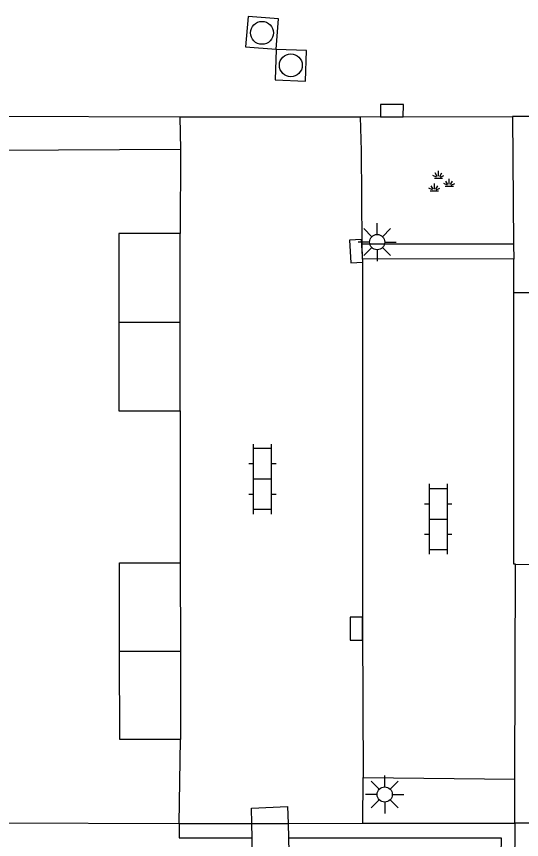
# Model space of a CAD drawing. Extents: x 125000 to 129004, y 397500 to 399008.
# Drawn here: x 127033.3 to 127049.88, y 398240.61 to 398267.6 of the extents above; entities that cross this region are included whole.
import ezdxf

# ---------------------------------------------------------------- set-up
doc = ezdxf.new("R2010")
doc.units = 0
for name, color, linetype in [('gg-afsc-erfafscheiding', 7, 'Continuous'), ('gg-afsc-faunaraster', 7, 'Continuous'), ('gg-afsc-hekwerk', 7, 'Continuous'), ('gg-afsc-muur', 7, 'Continuous'), ('gg-bbg-bijgebouw', 7, 'Continuous'), ('gg-bbg-hoofdgebouw', 7, 'Continuous'), ('gg-bbg-tussenscheiding', 7, 'Continuous'), ('gg-knt-verharding', 7, 'Continuous'), ('gg-knt-verharding nz', 7, 'Continuous'), ('gt-grn-groengrens', 7, 'Continuous'), ('gt-symb-groenvak', 7, 'Continuous'), ('gt-symb-klinker verharding', 7, 'Continuous'), ('gt-symb-kolk', 7, 'Continuous'), ('gt-symb-lichtmast', 7, 'Continuous'), ('gt-symb-rioolschacht', 7, 'Continuous')]:
    doc.layers.add(name, color=color, linetype=linetype)

# ---------------------------------------------------------------- blocks, each defined once
blk = doc.blocks.new('gt0-KOLK')
at = {"layer": 'gt-symb-kolk'}
blk.add_lwpolyline([(0, 0), (0.375, 0), (0.375, 0.4), (-0.375, 0.4), (-0.375, 0), (0, 0)], dxfattribs=at)
blk = doc.blocks.new('gt0-RS')
at = {"layer": 'gt-symb-rioolschacht'}
blk.add_lwpolyline([(-0.5, -0.5), (0.5, -0.5), (0.5, 0.5), (-0.5, 0.5)], close=True, dxfattribs=at)
blk.add_circle((0, 0), 0.375, dxfattribs=at)
blk = doc.blocks.new('gt0-GRVAK')
at = {"layer": 'gt-symb-groenvak'}
for p, q in [((-0.091, 0.211), (-0.156, 0.322)), ((-0.047, 0.214), (-0.047, 0.393)), ((-0.004, 0.211), (0.061, 0.322)), ((-0.11, 0.189), (-0.228, 0.24)), ((-0.182, 0.153), (0.088, 0.153)), ((0.015, 0.189), (0.133, 0.24)), ((0.262, -0.052), (0.197, 0.059)), ((0.305, -0.049), (0.305, 0.13)), ((0.349, -0.052), (0.414, 0.059)), ((-0.245, -0.228), (-0.363, -0.177)), ((-0.318, -0.264), (-0.047, -0.264)), ((-0.226, -0.206), (-0.291, -0.095)), ((-0.183, -0.203), (-0.183, -0.024)), ((-0.139, -0.206), (-0.074, -0.095)), ((-0.12, -0.228), (-0.002, -0.177)), ((0.243, -0.074), (0.125, -0.023)), ((0.17, -0.11), (0.441, -0.11)), ((0.368, -0.074), (0.486, -0.023))]:
    blk.add_line(p, q, dxfattribs=at)
blk = doc.blocks.new('gt0-LMAST')
at = {"layer": 'gt-symb-lichtmast'}
for p, q in [((-0.005, 0.246), (-0.005, 0.621)), ((-0.182, 0.173), (-0.447, 0.438)), ((0.172, 0.173), (0.437, 0.438)), ((-0.255, -0.004), (-0.63, -0.004)), ((-0.182, -0.181), (-0.447, -0.446)), ((-0.005, -0.254), (-0.005, -0.629)), ((0.437, -0.446), (0.172, -0.181)), ((0.245, -0.004), (0.62, -0.004))]:
    blk.add_line(p, q, dxfattribs=at)
blk.add_circle((-0.005, -0.004), 0.25, dxfattribs=at)
blk = doc.blocks.new('gt0-KL1')
at = {"layer": 'gt-symb-klinker verharding'}
for p, q in [((-1.15, 0.3), (1.15, 0.3)), ((-1, -0.3), (-1, 0.3)), ((-0.5, 0.3), (-0.5, 0.45)), ((0, -0.3), (0, 0.3)), ((0.5, 0.3), (0.5, 0.45)), ((1, -0.3), (1, 0.3)), ((-1.15, -0.3), (1.15, -0.3)), ((-0.5, -0.45), (-0.5, -0.3)), ((0.5, -0.45), (0.5, -0.3))]:
    blk.add_line(p, q, dxfattribs=at)

msp = doc.modelspace()

# ---------------------------------------------------------------- linework, layer by layer
at = {"layer": 'gg-afsc-erfafscheiding'}
msp.add_line((127038.666, 398254.67), (127038.676, 398249.691), dxfattribs=at)
at = {"layer": 'gg-afsc-faunaraster'}
for p, q in [((127038.643, 398241.138), (127041.024, 398241.141)), ((127041.024, 398241.141), (127042.211, 398241.143)), ((127042.211, 398241.143), (127044.664, 398241.146)), ((127044.664, 398241.146), (127049.657, 398241.152))]:
    msp.add_line(p, q, dxfattribs=at)
msp.add_lwpolyline([(127049.657, 398241.152), (127049.587, 398231.854), (127157.514, 398231.891), (127157.59, 398236.126), (127164.345, 398236.123), (127164.353, 398239.553), (127178.05, 398239.612), (127178.101, 398241.089)], dxfattribs=at)
at = {"layer": 'gg-afsc-hekwerk'}
for q in [(127029.748, 398263.191), (127038.666, 398260.481)]:
    msp.add_line((127038.684, 398263.239), q, dxfattribs=at)
at = {"layer": 'gg-afsc-muur'}
for p, q in [((127038.643, 398241.138), (127038.684, 398243.892)), ((127029.772, 398241.165), (127038.643, 398241.138))]:
    msp.add_line(p, q, dxfattribs=at)
at = {"layer": 'gg-bbg-bijgebouw'}
for p, q in [((127038.666, 398257.576), (127038.666, 398260.481)), ((127038.666, 398254.67), (127038.666, 398257.576)), ((127038.676, 398249.691), (127038.68, 398246.792)), ((127038.68, 398246.792), (127038.684, 398243.892))]:
    msp.add_line(p, q, dxfattribs=at)
for points in [[(127038.666, 398260.481), (127036.656, 398260.481), (127036.656, 398257.576)], [(127036.656, 398257.576), (127036.656, 398254.67), (127038.666, 398254.67)], [(127036.682, 398246.788), (127036.678, 398249.688), (127038.676, 398249.691)], [(127038.684, 398243.892), (127036.686, 398243.888), (127036.682, 398246.788)]]:
    msp.add_lwpolyline(points, dxfattribs=at)
at = {"layer": 'gg-bbg-hoofdgebouw'}
for p, q in [((127049.661, 398242.598), (127049.679, 398249.642)), ((127049.657, 398241.152), (127049.661, 398242.598)), ((127058.969, 398241.128), (127049.657, 398241.152))]:
    msp.add_line(p, q, dxfattribs=at)
msp.add_lwpolyline([(127049.679, 398249.642), (127052.829, 398249.634), (127052.83, 398251.434), (127053.88, 398251.434), (127053.88, 398253.244), (127059, 398253.242)], dxfattribs=at)
at = {"layer": 'gg-bbg-tussenscheiding'}
for p, q in [((127036.656, 398257.576), (127038.666, 398257.576)), ((127036.682, 398246.788), (127038.68, 398246.792))]:
    msp.add_line(p, q, dxfattribs=at)
at = {"layer": 'gg-knt-verharding'}
for p, q in [((127028.537, 398264.344), (127038.665, 398264.306)), ((127038.665, 398264.306), (127044.593, 398264.315)), ((127038.665, 398264.306), (127038.684, 398263.239)), ((127044.593, 398264.315), (127049.585, 398264.323)), ((127044.621, 398263.2), (127044.593, 398264.315)), ((127052.586, 398264.306), (127049.585, 398264.323)), ((127049.585, 398264.323), (127049.619, 398260.137)), ((127044.646, 398260.137), (127044.621, 398263.2)), ((127044.661, 398259.658), (127044.646, 398260.137)), ((127049.619, 398260.137), (127049.623, 398259.645)), ((127049.623, 398259.645), (127044.661, 398259.658)), ((127049.623, 398258.551), (127049.623, 398259.645)), ((127049.623, 398258.551), (127052.6, 398258.554)), ((127044.664, 398241.146), (127044.68, 398242.643)), ((127044.68, 398242.643), (127049.661, 398242.598)), ((127041.033, 398240.664), (127041.024, 398241.141)), ((127042.211, 398241.143), (127042.222, 398240.664))]:
    msp.add_line(p, q, dxfattribs=at)
for points in [[(127049.679, 398249.642), (127049.622, 398249.642), (127049.623, 398258.551)], [(127041.024, 398241.141), (127041.015, 398241.642), (127042.198, 398241.693), (127042.211, 398241.143)], [(127039.804, 398234.335), (127041.146, 398234.363), (127041.033, 398240.664)], [(127042.222, 398240.664), (127042.398, 398233.295), (127049.013, 398227.03)]]:
    msp.add_lwpolyline(points, dxfattribs=at)
at = {"layer": 'gg-knt-verharding nz'}
msp.add_lwpolyline([(127044.661, 398259.658), (127044.656, 398247.526), (127044.68, 398242.643)], dxfattribs=at)
at = {"layer": 'gt-grn-groengrens'}
msp.add_line((127049.619, 398260.137), (127044.646, 398260.137), dxfattribs=at)
for points in [[(127038.643, 398241.138), (127038.643, 398240.664), (127041.033, 398240.664)], [(127042.222, 398240.664), (127049.21, 398240.664), (127049.027, 398231.338), (127158.236, 398231.234), (127158.24, 398235.446), (127164.968, 398235.44), (127164.971, 398238.887), (127178.453, 398239.126), (127178.541, 398241.089)]]:
    msp.add_lwpolyline(points, dxfattribs=at)

# ---------------------------------------------------------------- block references
at = {"layer": 'gt-symb-groenvak'}
msp.add_blockref('gt0-GRVAK', (127047.199, 398262.147), dxfattribs=at)
at = {"layer": 'gt-symb-klinker verharding'}
for p, rotation in [((127041.374, 398252.43), 90), ((127047.14, 398251.123), -90.00000000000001)]:
    msp.add_blockref('gt0-KL1', p, dxfattribs=dict(at, rotation=rotation))
at = {"layer": 'gt-symb-kolk'}
for p, rotation in [((127045.622, 398264.311), -0.21788430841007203), ((127044.648, 398259.915), 93.00345608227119), ((127044.656, 398247.526), 89.97579051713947)]:
    msp.add_blockref('gt0-KOLK', p, dxfattribs=dict(at, rotation=rotation))
at = {"layer": 'gt-symb-lichtmast'}
for p in [(127045.143, 398260.208), (127045.39, 398242.094)]:
    msp.add_blockref('gt0-LMAST', p, dxfattribs=at)
at = {"layer": 'gt-symb-rioolschacht'}
for p, rotation in [((127041.358, 398267.064), -4.507637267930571), ((127042.303, 398266.002), 177.79647142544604)]:
    msp.add_blockref('gt0-RS', p, dxfattribs=dict(at, rotation=rotation))

doc.saveas('drawing.dxf')
